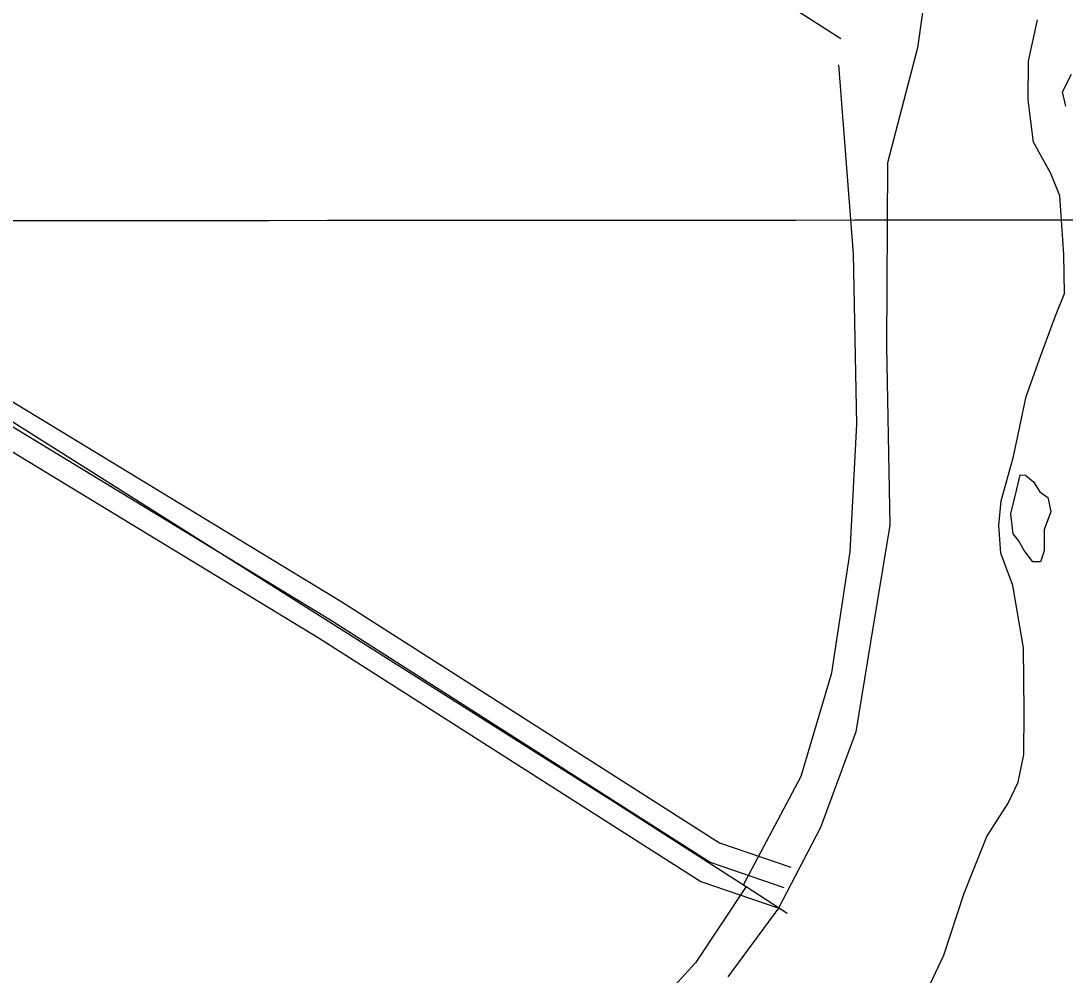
# Model space of a CAD drawing. Extents: x 3297772 to 3335630, y 634068 to 659439.
# Drawn here: x 3304455 to 3305188, y 648010 to 648680 of the extents above; entities that cross this region are included whole.
import ezdxf

# ---------------------------------------------------------------- set-up
doc = ezdxf.new("R2010")
doc.units = 0
for name, color, linetype in [('V-DTCH-CNTR', 7, 'Continuous'), ('V-GRID-MAJR', 7, 'Continuous'), ('V-ROAD-CNTR', 7, 'Continuous'), ('V-TOPO-SHOR', 7, 'Continuous')]:
    doc.layers.add(name, color=color, linetype=linetype)

msp = doc.modelspace()

# ---------------------------------------------------------------- linework, layer by layer
at = {"layer": 'V-DTCH-CNTR'}
for points in [[(3302811.696, 650092.803), (3302743.86, 649990.127), (3302668.115, 649871.879), (3302565.531, 649710.059), (3302491.366, 649594.924), (3302536.353, 649570.956), (3302586.34, 649544.324), (3302847.753, 649380.175), (3303121.647, 649213.601), (3303414.224, 649036.752), (3303773.685, 648814.169), (3304004.204, 648676.468), (3304063.159, 648641.248), (3304320.683, 648479.778), (3304670.7800000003, 648258.817), (3304871.501, 648131.769), (3304962.293, 648073.571), (3304964.0700000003, 648072.433), (3304968.744, 648069.437), (3304992.7770000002, 648053.708)], [(3304962.293, 648073.571), (3305002.62, 648149.866), (3305024.173, 648222.373), (3305037.217, 648307.435), (3305041.698, 648397.235), (3305039.339, 648516.765), (3305029.252, 648649.623)], [(3304964.0700000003, 648072.433), (3304928.577, 648018.761), (3304856.204, 647939.5480000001), (3304713.903, 647796.731), (3304546.403, 647622.047), (3304316.1180000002, 647401.678)]]:
    msp.add_lwpolyline(points, dxfattribs=at)
at = {"layer": 'V-GRID-MAJR'}
msp.add_spline([(3301875.511, 648538.54), (3307136.054, 648541.983), (3312396.597, 648546.191), (3317657.139, 648551.165), (3322917.681, 648556.903), (3328178.222, 648563.407), (3333438.761, 648570.676), (3333438.762, 648570.676)], degree=3, dxfattribs=at)
at = {"layer": 'V-ROAD-CNTR'}
for points in [[(3301901.4901596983, 649975.120023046), (3302281.2954000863, 649741.526490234), (3302774.37241393, 649434.6951038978), (3303267.92642682, 649129.38471452), (3303756.978448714, 648829.0293152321), (3304288.775385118, 648492.553988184), (3304672.2726181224, 648259.6604539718), (3304938.7100852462, 648089.4797943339), (3304990.561981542, 648071.7938297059)], [(3302515.444931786, 649613.4867463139), (3302782.280398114, 649447.4410784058), (3303275.797411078, 649142.153688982), (3303764.9134328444, 648841.758289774), (3304296.6793693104, 648505.3029626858), (3304680.20360226, 648272.3934285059), (3304945.262072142, 648103.0937671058), (3304995.4039718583, 648085.990801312)], [(3302499.44296379, 649588.110797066), (3302766.4644297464, 649421.9491293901), (3303260.0554425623, 649116.615740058), (3303749.0434645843, 648816.30034069), (3304280.8714009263, 648479.8050136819), (3304664.3416339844, 648246.9274794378), (3304932.1580983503, 648075.8658215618), (3304985.719991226, 648057.5968580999)], [(3305093.918774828, 648729.5395142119), (3305084.47279372, 648661.337650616), (3305063.4138358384, 648580.70081189), (3305062.5218376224, 648451.81106967), (3305064.9698327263, 648326.2573207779), (3305051.3718599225, 648244.1204850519), (3305041.2018802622, 648180.944611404), (3305016.2399301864, 648113.8407456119), (3304986.801989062, 648057.110859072), (3304951.285060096, 648008.9609553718)]]:
    msp.add_lwpolyline(points, dxfattribs=at)
at = {"layer": 'V-TOPO-SHOR'}
msp.add_line((3305176.606, 648342.562), (3305178.1210000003, 648335.527), dxfattribs=at)
for points in [[(3305030.649, 648667.846), (3304875.056, 648767.2660000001), (3304583.298, 648949.577), (3304309.44, 649121.617), (3304034.823, 649297.569), (3303738.4220000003, 649486.939), (3303461.4450000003, 649659.782), (3303414.001, 649692.1140000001)], [(3305089.3200000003, 647995.373), (3305102.773, 648024.17), (3305117.105, 648067.794), (3305132.971, 648107.505), (3305147.952, 648130.827), (3305155.073, 648145.6140000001), (3305159.1010000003, 648165.103), (3305159.296, 648195.546), (3305158.8000000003, 648240.045), (3305151.274, 648283.809), (3305142.832, 648306.501), (3305141.397, 648326.0260000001), (3305143.068, 648343.189), (3305151.8540000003, 648374.357), (3305160.7090000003, 648416.456), (3305171.043, 648445.2710000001), (3305181.369, 648473.308), (3305187.714, 648488.881), (3305187.11, 648516.208), (3305184.253, 648557.598), (3305178.107, 648573.251), (3305165.757, 648595.187), (3305162.044, 648624.875), (3305162.219, 648652.1950000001), (3305168.649, 648681.037)], [(3305188.531, 648620.389), (3305186.256, 648630.552), (3305192.578, 648643.001)], [(3305178.1210000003, 648335.527), (3305173.358, 648323.067), (3305173.296, 648313.699), (3305173.261, 648308.235), (3305170.8710000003, 648300.4450000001), (3305165.4050000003, 648300.48), (3305159.2120000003, 648308.3250000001), (3305155.3540000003, 648315.377), (3305151.481, 648320.085), (3305150.008, 648334.145), (3305154.0160000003, 648350.512), (3305156.429, 648361.426), (3305160.332, 648361.4010000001), (3305165.7660000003, 648356.683), (3305170.404, 648349.627), (3305175.844, 648345.689), (3305176.606, 648342.562)]]:
    msp.add_lwpolyline(points, dxfattribs=at)

doc.saveas('drawing.dxf')
